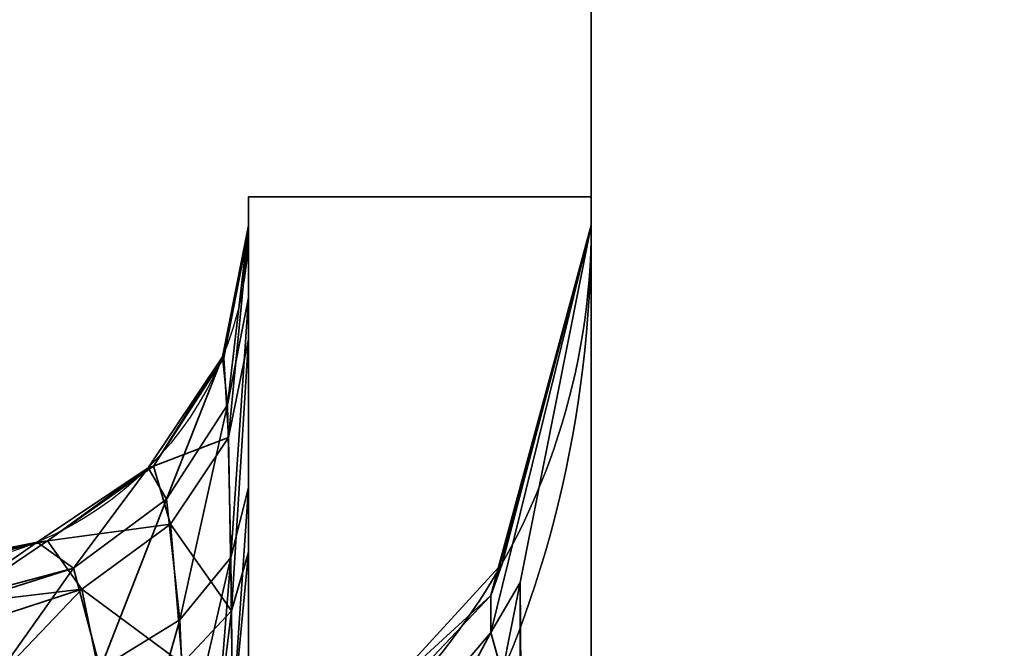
# Model space of a CAD drawing. Header units: millimetres. Extents: x -508 to 6708, y -110 to 248.
# Tile 513 of 656: x 1134.33 to 1136.34, y 1.48 to 2.76. Entities that reach past the tile are written whole.
import ezdxf

# ---------------------------------------------------------------- set-up
doc = ezdxf.new("R2010")
doc.units = ezdxf.units.MM
doc.layers.add('151', color=7, linetype='Continuous', true_color=0xffffff)

# ---------------------------------------------------------------- blocks, each defined once
blk = doc.blocks.new('UG_SURFACE_002')
at = {"layer": '151', "color": 252, "linetype": 'Continuous', "lineweight": 35}
for points in [[(2057.4999, -5.3, 2215.25), (2057.4999, 229.4, 2215.25), (942.5, 229.4, 2215.25), (942.5, -5.3, 2215.25)], [(1092.5, -5.3, 2065.2499), (1092.5, 229.4, 2065.2499), (1907.5, 229.4, 2065.2499), (1907.5, -5.3, 2065.2499)]]:
    blk.add_3dface(points, dxfattribs=at)
blk = doc.blocks.new('UG_SURFACE_254')
at = {"layer": '151', "color": 252, "linetype": 'Continuous', "lineweight": 35}
for points in [[(1135.5, 61.62, 2021.75), (1135.5, 61.62, -7.75), (1135.5, -22.22, -7.75), (1135.5, -22.22, 2021.75)], [(1137, -22.22, 2020.2501), (1137, 61.62, 2020.2501), (1135.5, 61.62, 2021.75), (1135.5, -22.22, 2021.75)], [(1137, 61.62, -7.75), (1137, -22.22, -7.75), (1135.5, -22.22, -7.75), (1135.5, 61.62, -7.75)]]:
    blk.add_3dface(points, dxfattribs=at)
blk = doc.blocks.new('UG_SURFACE_255')
at = {"layer": '151', "color": 252, "linetype": 'Continuous', "lineweight": 35}
for points in [[(1135.5, 61.62, 2021.75), (1135.5, 61.62, -7.75), (1135.5, -22.22, -7.75), (1135.5, -22.22, 2021.75)], [(1137, -22.22, 2020.2501), (1137, 61.62, 2020.2501), (1135.5, 61.62, 2021.75), (1135.5, -22.22, 2021.75)], [(1137, 61.62, -7.75), (1137, -22.22, -7.75), (1135.5, -22.22, -7.75), (1135.5, 61.62, -7.75)]]:
    blk.add_3dface(points, dxfattribs=at)
blk = doc.blocks.new('UG_SURFACE_256')
at = {"layer": '151', "color": 252, "linetype": 'Continuous', "lineweight": 35}
for points in [[(1135.5, -22.22, 2021.75), (1864.5, -22.22, 2021.75), (1864.5, 61.62, 2021.75), (1135.5, 61.62, 2021.75)], [(1137, 61.62, 2020.2501), (1137, -22.22, 2020.2501), (1135.5, -22.22, 2021.75), (1135.5, 61.62, 2021.75)]]:
    blk.add_3dface(points, dxfattribs=at)
blk = doc.blocks.new('UG_SURFACE_267')
at = {"layer": '151', "color": 252, "linetype": 'Continuous', "lineweight": 35}
for points in [[(1134.8, 2.4, 979.25), (1134.8, -7.3028, 983.3352), (1134.8, -6.9564, 983.5352)], [(1134.8, 2.4, 979.25), (1134.8, -4.3028, 991.8352), (1134.8, -3.9564, 992.0352)], [(1134.8, -4.3028, 991.8352), (1134.8, 2.4, 979.25), (1134.8, -6.6381, 984.25), (1134.8, -6.7213, 984.6413)], [(1134.8, -6.9564, 983.5352), (1134.8, -6.7213, 983.8588), (1134.8, 2.4, 979.25)], [(1134.8, -3.9564, 992.0352), (1134.8, -3.7213, 992.3587), (1134.8, 2.4, 979.25)], [(1134.8, -6.7213, 983.8588), (1134.8, -6.6381, 984.25), (1134.8, 2.4, 979.25)], [(1134.8, -3.7213, 992.3587), (1134.8, -3.6381, 992.75), (1134.8, 2.1941, 1005.2063), (1134.8, 2.4, 979.25)], [(1134.8, 2.4, 1164.25), (1134.8, 2.4, 979.25), (1134.8, 2.341, 1005.8733), (1134.8, 2.341, 1162.6267)], [(1134.8, 2.4, 979.25), (1134.8, 2.1941, 1005.2063), (1134.8, 2.341, 1005.8733)], [(1134.8, 2.4, 1164.25), (1134.8, 2.1091, 1163.4512), (1134.8, 1.6736, 1163.9013)], [(1134.8, 2.341, 1162.6267), (1134.8, 2.33, 1162.8139), (1134.8, 2.4, 1164.25)], [(1134.8, -7.7005, 983.2934), (1134.8, -7.3028, 983.3352), (1134.8, 2.4, 979.25), (1134.8, -18.0201, 979.25)], [(1134.8, 2.33, 1162.8139), (1134.8, 2.1091, 1163.4512), (1134.8, 2.4, 1164.25)], [(1134.8, 1.6736, 1163.9013), (1134.8, 1, 1164.25), (1134.8, 2.4, 1164.25)], [(1135.5, 2.4, 1164.25), (1135.5, 2.4, 979.25), (1134.8, 2.4, 979.25), (1134.8, 2.4, 1164.25)], [(1135.5, 1, 1164.25), (1135.5, 2.4, 1164.25), (1134.8, 2.4, 1164.25), (1134.8, 1, 1164.25)], [(1134.8, -18.0201, 979.25), (1134.8, 2.4, 979.25), (1135.5, 2.4, 979.25), (1135.5, -18.0201, 979.25)], [(1135.5, 2.4, 979.25), (1135.5, -6.686, 983.2348), (1135.5, -7.1779, 982.9508)], [(1135.5, -7.1779, 982.9508), (1135.5, -7.7428, 982.8914), (1135.5, -18.0201, 979.25), (1135.5, 2.4, 979.25)], [(1135.5, 2.4, 979.25), (1135.5, -6.234, 984.25), (1135.5, -6.3521, 983.6944)], [(1135.5, 2.4, 979.25), (1135.5, 2.4, 1164.25), (1135.5, 2.341, 1004.814)], [(1135.5, -6.3521, 983.6944), (1135.5, -6.686, 983.2348), (1135.5, 2.4, 979.25)], [(1135.5, 2.341, 1004.814), (1135.5, -6.234, 984.25), (1135.5, 2.4, 979.25)], [(1135.5, 2.4, 1164.25), (1135.5, 2.341, 1163.6859), (1135.5, 2.341, 1004.814)], [(1135.5, 2.4, 1164.25), (1135.5, 1, 1164.25), (1135.5, 2.341, 1163.6859)], [(1134.7568, 1.9746, 1005.3087), (1134.7467, 2.0731, 1005.8733), (1134.8, 2.341, 1005.8733)], [(1134.8, 2.341, 1162.6267), (1134.8, 2.341, 1005.8733), (1134.7467, 2.0731, 1005.8733), (1134.7467, 2.0731, 1162.6267)], [(1134.8, 2.341, 1162.6267), (1134.7467, 2.0731, 1162.6267), (1134.7497, 2.0711, 1162.7834)], [(1134.7497, 2.0711, 1162.7834), (1134.8, 2.33, 1162.8139), (1134.8, 2.341, 1162.6267)], [(1134.8, 2.341, 1005.8733), (1134.8, 2.1941, 1005.2063), (1134.7568, 1.9746, 1005.3087)], [(1135.295, 1.5094, 1163.1908), (1135.5, 2.341, 1163.6859), (1135.3548, 1.6119, 1163.3717)], [(1135.3611, 1.8146, 1163.1392), (1135.5, 2.341, 1163.6859), (1135.295, 1.5849, 1163.0818)], [(1135.5, 2.341, 1163.6859), (1135.295, 1.5094, 1163.1908), (1135.295, 1.5849, 1163.0818)], [(1135.295, 1.5849, 1005.4183), (1135.5, 2.341, 1004.814), (1135.3611, 1.8146, 1005.3608)], [(1135.3548, 1.6119, 1005.1283), (1135.5, 2.341, 1004.814), (1135.295, 1.5094, 1005.3092)], [(1135.5, 2.341, 1004.814), (1135.295, 1.5849, 1005.4183), (1135.295, 1.5094, 1005.3092)], [(1135.3548, 1.6119, 1163.3717), (1135.5, 2.341, 1163.6859), (1135.5, -18.0201, 1171.3412)], [(1135.5, -18.0201, 997.1588), (1135.5, 2.341, 1004.814), (1135.3548, 1.6119, 1005.1283)], [(1135.5, 2.341, 1004.814), (1135.5, 2.341, 1163.6859), (1135.3611, 1.8146, 1163.1392), (1135.3611, 1.8146, 1005.3608)], [(1135.5, 2.341, 1004.814), (1135.5, -4.7428, 994.1086), (1135.5, -4.1779, 994.0492)], [(1135.5, -18.0201, 1171.3412), (1135.5, 2.341, 1163.6859), (1135.5, 1, 1164.25)], [(1135.5, 2.341, 1004.814), (1135.5, -3.686, 993.7652), (1135.5, -3.3521, 993.3056)], [(1135.5, 2.341, 1004.814), (1135.5, -18.0201, 997.1588), (1135.5, -5.283, 993.933), (1135.5, -4.7428, 994.1086)], [(1135.5, -4.1779, 994.0492), (1135.5, -3.686, 993.7652), (1135.5, 2.341, 1004.814)], [(1135.5, -6.3521, 984.8056), (1135.5, 2.341, 1004.814), (1135.5, -3.3521, 992.1944)], [(1135.5, 2.341, 1004.814), (1135.5, -6.3521, 984.8056), (1135.5, -6.234, 984.25)], [(1135.5, -3.3521, 993.3056), (1135.5, -3.234, 992.75), (1135.5, 2.341, 1004.814)], [(1135.5, 2.341, 1004.814), (1135.5, -3.234, 992.75), (1135.5, -3.3521, 992.1944)], [(1134.8, 2.33, 1162.8139), (1134.7497, 2.0711, 1162.7834), (1134.7591, 1.9083, 1163.3271)], [(1134.7591, 1.9083, 1163.3271), (1134.8, 2.1091, 1163.4512), (1134.8, 2.33, 1162.8139)], [(1134.7638, 1.6631, 1004.8671), (1134.7568, 1.9746, 1005.3087), (1134.8, 2.1941, 1005.2063)], [(1134.8, 2.1941, 1005.2063), (1134.8, 1.8058, 1004.6971), (1134.7638, 1.6631, 1004.8671)], [(1134.8, 2.1941, 1005.2063), (1134.8, -3.7213, 993.1412), (1134.8, -3.9564, 993.4648)], [(1134.8, 2.1941, 1005.2063), (1134.8, -3.6381, 992.75), (1134.8, -3.7213, 993.1412)], [(1134.8, 1.8058, 1004.6971), (1134.8, 2.1941, 1005.2063), (1134.8, -3.9564, 993.4648)], [(1134.8, 2.1091, 1163.4512), (1134.7591, 1.9083, 1163.3271), (1134.7653, 1.554, 1163.7191)], [(1134.7653, 1.554, 1163.7191), (1134.8, 1.6736, 1163.9013), (1134.8, 2.1091, 1163.4512)], [(1134.6323, 1.7822, 1005.3984), (1134.5949, 1.846, 1005.8733), (1134.7467, 2.0731, 1005.8733)], [(1134.7467, 2.0731, 1162.6267), (1134.7467, 2.0731, 1005.8733), (1134.5949, 1.846, 1005.8733), (1134.5949, 1.846, 1162.6267)], [(1134.7467, 2.0731, 1162.6267), (1134.5949, 1.846, 1162.6267), (1134.6058, 1.8494, 1162.7572)], [(1134.6058, 1.8494, 1162.7572), (1134.7497, 2.0711, 1162.7834), (1134.7467, 2.0731, 1162.6267)], [(1134.7467, 2.0731, 1005.8733), (1134.7568, 1.9746, 1005.3087), (1134.6323, 1.7822, 1005.3984)], [(1134.7591, 1.9083, 1163.3271), (1134.7497, 2.0711, 1162.7834), (1134.6058, 1.8494, 1162.7572)], [(1134.6593, 1.5352, 1005.0195), (1134.6323, 1.7822, 1005.3984), (1134.7568, 1.9746, 1005.3087)], [(1134.7568, 1.9746, 1005.3087), (1134.7638, 1.6631, 1004.8671), (1134.6593, 1.5352, 1005.0195)], [(1134.6058, 1.8494, 1162.7572), (1134.6408, 1.7311, 1163.2175), (1134.7591, 1.9083, 1163.3271)], [(1134.7653, 1.554, 1163.7191), (1134.7591, 1.9083, 1163.3271), (1134.6408, 1.7311, 1163.2175)], [(1134.4422, 1.6407, 1005.4644), (1134.3678, 1.6943, 1005.8733), (1134.5949, 1.846, 1005.8733)], [(1134.5949, 1.846, 1162.6267), (1134.5949, 1.846, 1005.8733), (1134.3678, 1.6943, 1005.8733), (1134.3678, 1.6943, 1162.6267)], [(1134.5949, 1.846, 1162.6267), (1134.3678, 1.6943, 1162.6267), (1134.3892, 1.6969, 1162.7392)], [(1134.6408, 1.7311, 1163.2175), (1134.6058, 1.8494, 1162.7572), (1134.3892, 1.6969, 1162.7392)], [(1134.3892, 1.6969, 1162.7392), (1134.6058, 1.8494, 1162.7572), (1134.5949, 1.846, 1162.6267)], [(1134.5949, 1.846, 1005.8733), (1134.6323, 1.7822, 1005.3984), (1134.4422, 1.6407, 1005.4644)], [(1135.295, 1.5849, 1163.0818), (1135.3178, 1.6503, 1162.9686), (1135.3611, 1.8146, 1163.1392)], [(1135.3611, 1.8146, 1005.3608), (1135.3178, 1.6503, 1005.5314), (1135.295, 1.5849, 1005.4183)], [(1135.3178, 1.6503, 1005.5314), (1135.3611, 1.8146, 1163.1392), (1135.3178, 1.6503, 1162.9686)], [(1135.3178, 1.6503, 1005.5314), (1135.3611, 1.8146, 1005.3608), (1135.3611, 1.8146, 1163.1392)], [(1134.7671, 1.3311, 1004.6611), (1134.7638, 1.6631, 1004.8671), (1134.8, 1.8058, 1004.6971)], [(1134.8, 1.8058, 1004.6971), (1134.8, 1.4058, 1004.4625), (1134.7671, 1.3311, 1004.6611)], [(1134.8, 1.4058, 1004.4625), (1134.8, 1.8058, 1004.6971), (1134.8, -3.9564, 993.4648), (1134.8, -4.3028, 993.6648)], [(1134.497, 1.4352, 1005.1388), (1134.4422, 1.6407, 1005.4644), (1134.6323, 1.7822, 1005.3984)], [(1134.6323, 1.7822, 1005.3984), (1134.6593, 1.5352, 1005.0195), (1134.497, 1.4352, 1005.1388)], [(1134.3892, 1.6969, 1162.7392), (1134.4594, 1.5982, 1163.1353), (1134.6408, 1.7311, 1163.2175)], [(1134.6643, 1.4464, 1163.555), (1134.6408, 1.7311, 1163.2175), (1134.4594, 1.5982, 1163.1353)], [(1134.6408, 1.7311, 1163.2175), (1134.6643, 1.4464, 1163.555), (1134.7653, 1.554, 1163.7191)], [(1134.1977, 1.5757, 1005.5399), (1134.1, 1.641, 1005.8733), (1134.3678, 1.6943, 1005.8733)], [(1134.3678, 1.6943, 1162.6267), (1134.3678, 1.6943, 1005.8733), (1134.1, 1.641, 1005.8733), (1134.1, 1.641, 1162.6267)], [(1134.3678, 1.6943, 1162.6267), (1134.1, 1.641, 1162.6267), (1134.1308, 1.6355, 1162.7319)], [(1134.3892, 1.6969, 1162.7392), (1134.1308, 1.6355, 1162.7319), (1134.1963, 1.5667, 1162.955)], [(1134.1308, 1.6355, 1162.7319), (1134.3892, 1.6969, 1162.7392), (1134.3678, 1.6943, 1162.6267)], [(1134.4594, 1.5982, 1163.1353), (1134.3892, 1.6969, 1162.7392), (1134.1963, 1.5667, 1162.955)], [(1134.3678, 1.6943, 1005.8733), (1134.4422, 1.6407, 1005.4644), (1134.1977, 1.5757, 1005.5399)], [(1134.8, 1.6736, 1163.9013), (1134.7653, 1.554, 1163.7191), (1134.7671, 1.3311, 1163.8389)], [(1134.7671, 1.3311, 1163.8389), (1134.8, 1.4058, 1164.0376), (1134.8, 1.6736, 1163.9013)], [(1134.8, 1, 1164.25), (1134.8, 1.6736, 1163.9013), (1134.8, 1.4058, 1164.0376)], [(1134.6712, 1.2634, 1004.8411), (1134.6593, 1.5352, 1005.0195), (1134.7638, 1.6631, 1004.8671)], [(1134.7638, 1.6631, 1004.8671), (1134.7351, 1.3086, 1004.721), (1134.6712, 1.2634, 1004.8411)], [(1134.7638, 1.6631, 1004.8671), (1134.7671, 1.3311, 1004.6611), (1134.7351, 1.3086, 1004.721)], [(1135.065, 1.3742, 1162.6818), (1135.3178, 1.6503, 1162.9686), (1135.295, 1.5849, 1163.0818)], [(1135.3178, 1.6503, 1162.9686), (1135.065, 1.3742, 1005.8181), (1135.3178, 1.6503, 1005.5314)], [(1135.3178, 1.6503, 1162.9686), (1135.065, 1.3742, 1162.6818), (1135.065, 1.3742, 1005.8181)], [(1135.295, 1.5849, 1005.4183), (1135.3178, 1.6503, 1005.5314), (1135.065, 1.3742, 1005.8181)], [(1134.4422, 1.6407, 1005.4644), (1134.2099, 1.5676, 1005.4985), (1134.1977, 1.5757, 1005.5399)], [(1134.2781, 1.4097, 1005.266), (1134.2099, 1.5676, 1005.4985), (1134.4422, 1.6407, 1005.4644)], [(1134.4422, 1.6407, 1005.4644), (1134.497, 1.4352, 1005.1388), (1134.2781, 1.4097, 1005.266)], [(1135.3548, 1.6119, 1163.3717), (1135.3178, 1.4265, 1163.2918), (1135.295, 1.5094, 1163.1908)], [(1135.295, 1.5094, 1005.3092), (1135.3178, 1.4265, 1005.2081), (1135.3548, 1.6119, 1005.1283)], [(1135.3178, 1.4265, 1163.2918), (1135.3548, 1.6119, 1163.3717), (1135.3824, -18.2166, 1170.8187)], [(1135.3824, -18.2166, 997.6814), (1135.3548, 1.6119, 1005.1283), (1135.3178, 1.4265, 1005.2081)], [(1135.5, -18.0201, 1171.3412), (1135.3862, -18.2146, 1170.8238), (1135.3548, 1.6119, 1163.3717)], [(1135.3862, -18.2146, 1170.8238), (1135.3824, -18.2166, 1170.8187), (1135.3548, 1.6119, 1163.3717)], [(1135.3548, 1.6119, 1005.1283), (1135.3824, -18.2166, 997.6814), (1135.3862, -18.2146, 997.6762)], [(1135.3548, 1.6119, 1005.1283), (1135.3862, -18.2146, 997.6762), (1135.5, -18.0201, 997.1588)], [(1134.1963, 1.5667, 1162.955), (1134.2359, 1.525, 1163.09), (1134.4594, 1.5982, 1163.1353)], [(1134.4594, 1.5982, 1163.1353), (1134.2359, 1.525, 1163.09), (1134.2763, 1.4063, 1163.2279)], [(1134.5074, 1.3613, 1163.4253), (1134.4594, 1.5982, 1163.1353), (1134.2763, 1.4063, 1163.2279)], [(1134.4594, 1.5982, 1163.1353), (1134.5074, 1.3613, 1163.4253), (1134.6643, 1.4464, 1163.555)], [(1135.295, 1.5849, 1163.0818), (1134.8485, 1.112, 1162.6972), (1135.065, 1.3742, 1162.6818)], [(1135.295, 1.5849, 1163.0818), (1135.295, 1.5094, 1163.1908), (1134.8485, 0.983, 1162.8835), (1134.8485, 1.112, 1162.6972)], [(1135.065, 1.3742, 1005.8181), (1134.8485, 1.112, 1005.8028), (1135.295, 1.5849, 1005.4183)], [(1135.295, 1.5094, 1005.3092), (1135.295, 1.5849, 1005.4183), (1134.8485, 1.112, 1005.8028), (1134.8485, 0.983, 1005.6165)], [(1134.7351, 1.3086, 1163.779), (1134.7653, 1.554, 1163.7191), (1134.6643, 1.4464, 1163.555)], [(1134.7351, 1.3086, 1163.779), (1134.7671, 1.3311, 1163.8389), (1134.7653, 1.554, 1163.7191)], [(1134.497, 1.4352, 1005.1388), (1134.6593, 1.5352, 1005.0195), (1134.5714, 1.2272, 1004.9374)], [(1134.6593, 1.5352, 1005.0195), (1134.6712, 1.2634, 1004.8411), (1134.5714, 1.2272, 1004.9374)], [(1135.0309, 1.0117, 1163.1131), (1134.8485, 0.983, 1162.8835), (1135.295, 1.5094, 1163.1908)], [(1135.295, 1.5094, 1005.3092), (1134.8485, 0.983, 1005.6165), (1135.0309, 1.0117, 1005.3869)], [(1135.295, 1.5094, 1163.1908), (1135.3178, 1.4265, 1163.2918), (1135.0309, 1.0117, 1163.1131)], [(1135.0309, 1.0117, 1005.3869), (1135.3178, 1.4265, 1005.2081), (1135.295, 1.5094, 1005.3092)]]:
    blk.add_3dface(points, dxfattribs=at)
blk = doc.blocks.new('UG_SURFACE_291')
at = {"layer": '151', "color": 252, "linetype": 'Continuous', "lineweight": 35}
for points in [[(1134.8, 2.4, 979.25), (1134.8, -7.3028, 983.3352), (1134.8, -6.9564, 983.5352)], [(1134.8, 2.4, 979.25), (1134.8, -4.3028, 991.8352), (1134.8, -3.9564, 992.0352)], [(1134.8, -4.3028, 991.8352), (1134.8, 2.4, 979.25), (1134.8, -6.6381, 984.25), (1134.8, -6.7213, 984.6413)], [(1134.8, -6.9564, 983.5352), (1134.8, -6.7213, 983.8588), (1134.8, 2.4, 979.25)], [(1134.8, -3.9564, 992.0352), (1134.8, -3.7213, 992.3587), (1134.8, 2.4, 979.25)], [(1134.8, -6.7213, 983.8588), (1134.8, -6.6381, 984.25), (1134.8, 2.4, 979.25)], [(1134.8, -3.7213, 992.3587), (1134.8, -3.6381, 992.75), (1134.8, 2.1941, 1005.2063), (1134.8, 2.4, 979.25)], [(1134.8, 2.4, 1164.25), (1134.8, 2.4, 979.25), (1134.8, 2.341, 1005.8733), (1134.8, 2.341, 1162.6267)], [(1134.8, 2.4, 979.25), (1134.8, 2.1941, 1005.2063), (1134.8, 2.341, 1005.8733)], [(1134.8, 2.4, 1164.25), (1134.8, 2.1091, 1163.4512), (1134.8, 1.6736, 1163.9013)], [(1134.8, 2.341, 1162.6267), (1134.8, 2.33, 1162.8139), (1134.8, 2.4, 1164.25)], [(1134.8, -7.7005, 983.2934), (1134.8, -7.3028, 983.3352), (1134.8, 2.4, 979.25), (1134.8, -18.0201, 979.25)], [(1134.8, 2.33, 1162.8139), (1134.8, 2.1091, 1163.4512), (1134.8, 2.4, 1164.25)], [(1134.8, 1.6736, 1163.9013), (1134.8, 1, 1164.25), (1134.8, 2.4, 1164.25)], [(1135.5, 2.4, 1164.25), (1135.5, 2.4, 979.25), (1134.8, 2.4, 979.25), (1134.8, 2.4, 1164.25)], [(1135.5, 1, 1164.25), (1135.5, 2.4, 1164.25), (1134.8, 2.4, 1164.25), (1134.8, 1, 1164.25)], [(1134.8, -18.0201, 979.25), (1134.8, 2.4, 979.25), (1135.5, 2.4, 979.25), (1135.5, -18.0201, 979.25)], [(1135.5, 2.4, 979.25), (1135.5, -6.686, 983.2348), (1135.5, -7.1779, 982.9508)], [(1135.5, -7.1779, 982.9508), (1135.5, -7.7428, 982.8914), (1135.5, -18.0201, 979.25), (1135.5, 2.4, 979.25)], [(1135.5, 2.4, 979.25), (1135.5, -6.234, 984.25), (1135.5, -6.3521, 983.6944)], [(1135.5, 2.4, 979.25), (1135.5, 2.4, 1164.25), (1135.5, 2.341, 1004.814)], [(1135.5, -6.3521, 983.6944), (1135.5, -6.686, 983.2348), (1135.5, 2.4, 979.25)], [(1135.5, 2.341, 1004.814), (1135.5, -6.234, 984.25), (1135.5, 2.4, 979.25)], [(1135.5, 2.4, 1164.25), (1135.5, 2.341, 1163.6859), (1135.5, 2.341, 1004.814)], [(1135.5, 2.4, 1164.25), (1135.5, 1, 1164.25), (1135.5, 2.341, 1163.6859)], [(1134.7568, 1.9746, 1005.3087), (1134.7467, 2.0731, 1005.8733), (1134.8, 2.341, 1005.8733)], [(1134.8, 2.341, 1162.6267), (1134.8, 2.341, 1005.8733), (1134.7467, 2.0731, 1005.8733), (1134.7467, 2.0731, 1162.6267)], [(1134.8, 2.341, 1162.6267), (1134.7467, 2.0731, 1162.6267), (1134.7497, 2.0711, 1162.7834)], [(1134.7497, 2.0711, 1162.7834), (1134.8, 2.33, 1162.8139), (1134.8, 2.341, 1162.6267)], [(1134.8, 2.341, 1005.8733), (1134.8, 2.1941, 1005.2063), (1134.7568, 1.9746, 1005.3087)], [(1135.295, 1.5094, 1163.1908), (1135.5, 2.341, 1163.6859), (1135.3548, 1.6119, 1163.3717)], [(1135.3611, 1.8146, 1163.1392), (1135.5, 2.341, 1163.6859), (1135.295, 1.5849, 1163.0818)], [(1135.5, 2.341, 1163.6859), (1135.295, 1.5094, 1163.1908), (1135.295, 1.5849, 1163.0818)], [(1135.295, 1.5849, 1005.4183), (1135.5, 2.341, 1004.814), (1135.3611, 1.8146, 1005.3608)], [(1135.3548, 1.6119, 1005.1283), (1135.5, 2.341, 1004.814), (1135.295, 1.5094, 1005.3092)], [(1135.5, 2.341, 1004.814), (1135.295, 1.5849, 1005.4183), (1135.295, 1.5094, 1005.3092)], [(1135.3548, 1.6119, 1163.3717), (1135.5, 2.341, 1163.6859), (1135.5, -18.0201, 1171.3412)], [(1135.5, -18.0201, 997.1588), (1135.5, 2.341, 1004.814), (1135.3548, 1.6119, 1005.1283)], [(1135.5, 2.341, 1004.814), (1135.5, 2.341, 1163.6859), (1135.3611, 1.8146, 1163.1392), (1135.3611, 1.8146, 1005.3608)], [(1135.5, 2.341, 1004.814), (1135.5, -4.7428, 994.1086), (1135.5, -4.1779, 994.0492)], [(1135.5, -18.0201, 1171.3412), (1135.5, 2.341, 1163.6859), (1135.5, 1, 1164.25)], [(1135.5, 2.341, 1004.814), (1135.5, -3.686, 993.7652), (1135.5, -3.3521, 993.3056)], [(1135.5, 2.341, 1004.814), (1135.5, -18.0201, 997.1588), (1135.5, -5.283, 993.933), (1135.5, -4.7428, 994.1086)], [(1135.5, -4.1779, 994.0492), (1135.5, -3.686, 993.7652), (1135.5, 2.341, 1004.814)], [(1135.5, -6.3521, 984.8056), (1135.5, 2.341, 1004.814), (1135.5, -3.3521, 992.1944)], [(1135.5, 2.341, 1004.814), (1135.5, -6.3521, 984.8056), (1135.5, -6.234, 984.25)], [(1135.5, -3.3521, 993.3056), (1135.5, -3.234, 992.75), (1135.5, 2.341, 1004.814)], [(1135.5, 2.341, 1004.814), (1135.5, -3.234, 992.75), (1135.5, -3.3521, 992.1944)], [(1134.8, 2.33, 1162.8139), (1134.7497, 2.0711, 1162.7834), (1134.7591, 1.9083, 1163.3271)], [(1134.7591, 1.9083, 1163.3271), (1134.8, 2.1091, 1163.4512), (1134.8, 2.33, 1162.8139)], [(1134.7638, 1.6631, 1004.8671), (1134.7568, 1.9746, 1005.3087), (1134.8, 2.1941, 1005.2063)], [(1134.8, 2.1941, 1005.2063), (1134.8, 1.8058, 1004.6971), (1134.7638, 1.6631, 1004.8671)], [(1134.8, 2.1941, 1005.2063), (1134.8, -3.7213, 993.1412), (1134.8, -3.9564, 993.4648)], [(1134.8, 2.1941, 1005.2063), (1134.8, -3.6381, 992.75), (1134.8, -3.7213, 993.1412)], [(1134.8, 1.8058, 1004.6971), (1134.8, 2.1941, 1005.2063), (1134.8, -3.9564, 993.4648)], [(1134.8, 2.1091, 1163.4512), (1134.7591, 1.9083, 1163.3271), (1134.7653, 1.554, 1163.7191)], [(1134.7653, 1.554, 1163.7191), (1134.8, 1.6736, 1163.9013), (1134.8, 2.1091, 1163.4512)], [(1134.6323, 1.7822, 1005.3984), (1134.5949, 1.846, 1005.8733), (1134.7467, 2.0731, 1005.8733)], [(1134.7467, 2.0731, 1162.6267), (1134.7467, 2.0731, 1005.8733), (1134.5949, 1.846, 1005.8733), (1134.5949, 1.846, 1162.6267)], [(1134.7467, 2.0731, 1162.6267), (1134.5949, 1.846, 1162.6267), (1134.6058, 1.8494, 1162.7572)], [(1134.6058, 1.8494, 1162.7572), (1134.7497, 2.0711, 1162.7834), (1134.7467, 2.0731, 1162.6267)], [(1134.7467, 2.0731, 1005.8733), (1134.7568, 1.9746, 1005.3087), (1134.6323, 1.7822, 1005.3984)], [(1134.7591, 1.9083, 1163.3271), (1134.7497, 2.0711, 1162.7834), (1134.6058, 1.8494, 1162.7572)], [(1134.6593, 1.5352, 1005.0195), (1134.6323, 1.7822, 1005.3984), (1134.7568, 1.9746, 1005.3087)], [(1134.7568, 1.9746, 1005.3087), (1134.7638, 1.6631, 1004.8671), (1134.6593, 1.5352, 1005.0195)], [(1134.6058, 1.8494, 1162.7572), (1134.6408, 1.7311, 1163.2175), (1134.7591, 1.9083, 1163.3271)], [(1134.7653, 1.554, 1163.7191), (1134.7591, 1.9083, 1163.3271), (1134.6408, 1.7311, 1163.2175)], [(1134.4422, 1.6407, 1005.4644), (1134.3678, 1.6943, 1005.8733), (1134.5949, 1.846, 1005.8733)], [(1134.5949, 1.846, 1162.6267), (1134.5949, 1.846, 1005.8733), (1134.3678, 1.6943, 1005.8733), (1134.3678, 1.6943, 1162.6267)], [(1134.5949, 1.846, 1162.6267), (1134.3678, 1.6943, 1162.6267), (1134.3892, 1.6969, 1162.7392)], [(1134.6408, 1.7311, 1163.2175), (1134.6058, 1.8494, 1162.7572), (1134.3892, 1.6969, 1162.7392)], [(1134.3892, 1.6969, 1162.7392), (1134.6058, 1.8494, 1162.7572), (1134.5949, 1.846, 1162.6267)], [(1134.5949, 1.846, 1005.8733), (1134.6323, 1.7822, 1005.3984), (1134.4422, 1.6407, 1005.4644)], [(1135.295, 1.5849, 1163.0818), (1135.3178, 1.6503, 1162.9686), (1135.3611, 1.8146, 1163.1392)], [(1135.3611, 1.8146, 1005.3608), (1135.3178, 1.6503, 1005.5314), (1135.295, 1.5849, 1005.4183)], [(1135.3178, 1.6503, 1005.5314), (1135.3611, 1.8146, 1163.1392), (1135.3178, 1.6503, 1162.9686)], [(1135.3178, 1.6503, 1005.5314), (1135.3611, 1.8146, 1005.3608), (1135.3611, 1.8146, 1163.1392)], [(1134.7671, 1.3311, 1004.6611), (1134.7638, 1.6631, 1004.8671), (1134.8, 1.8058, 1004.6971)], [(1134.8, 1.8058, 1004.6971), (1134.8, 1.4058, 1004.4625), (1134.7671, 1.3311, 1004.6611)], [(1134.8, 1.4058, 1004.4625), (1134.8, 1.8058, 1004.6971), (1134.8, -3.9564, 993.4648), (1134.8, -4.3028, 993.6648)], [(1134.497, 1.4352, 1005.1388), (1134.4422, 1.6407, 1005.4644), (1134.6323, 1.7822, 1005.3984)], [(1134.6323, 1.7822, 1005.3984), (1134.6593, 1.5352, 1005.0195), (1134.497, 1.4352, 1005.1388)], [(1134.3892, 1.6969, 1162.7392), (1134.4594, 1.5982, 1163.1353), (1134.6408, 1.7311, 1163.2175)], [(1134.6643, 1.4464, 1163.555), (1134.6408, 1.7311, 1163.2175), (1134.4594, 1.5982, 1163.1353)], [(1134.6408, 1.7311, 1163.2175), (1134.6643, 1.4464, 1163.555), (1134.7653, 1.554, 1163.7191)], [(1134.1977, 1.5757, 1005.5399), (1134.1, 1.641, 1005.8733), (1134.3678, 1.6943, 1005.8733)], [(1134.3678, 1.6943, 1162.6267), (1134.3678, 1.6943, 1005.8733), (1134.1, 1.641, 1005.8733), (1134.1, 1.641, 1162.6267)], [(1134.3678, 1.6943, 1162.6267), (1134.1, 1.641, 1162.6267), (1134.1308, 1.6355, 1162.7319)], [(1134.3892, 1.6969, 1162.7392), (1134.1308, 1.6355, 1162.7319), (1134.1963, 1.5667, 1162.955)], [(1134.1308, 1.6355, 1162.7319), (1134.3892, 1.6969, 1162.7392), (1134.3678, 1.6943, 1162.6267)], [(1134.4594, 1.5982, 1163.1353), (1134.3892, 1.6969, 1162.7392), (1134.1963, 1.5667, 1162.955)], [(1134.3678, 1.6943, 1005.8733), (1134.4422, 1.6407, 1005.4644), (1134.1977, 1.5757, 1005.5399)], [(1134.8, 1.6736, 1163.9013), (1134.7653, 1.554, 1163.7191), (1134.7671, 1.3311, 1163.8389)], [(1134.7671, 1.3311, 1163.8389), (1134.8, 1.4058, 1164.0376), (1134.8, 1.6736, 1163.9013)], [(1134.8, 1, 1164.25), (1134.8, 1.6736, 1163.9013), (1134.8, 1.4058, 1164.0376)], [(1134.6712, 1.2634, 1004.8411), (1134.6593, 1.5352, 1005.0195), (1134.7638, 1.6631, 1004.8671)], [(1134.7638, 1.6631, 1004.8671), (1134.7351, 1.3086, 1004.721), (1134.6712, 1.2634, 1004.8411)], [(1134.7638, 1.6631, 1004.8671), (1134.7671, 1.3311, 1004.6611), (1134.7351, 1.3086, 1004.721)], [(1135.065, 1.3742, 1162.6818), (1135.3178, 1.6503, 1162.9686), (1135.295, 1.5849, 1163.0818)], [(1135.3178, 1.6503, 1162.9686), (1135.065, 1.3742, 1005.8181), (1135.3178, 1.6503, 1005.5314)], [(1135.3178, 1.6503, 1162.9686), (1135.065, 1.3742, 1162.6818), (1135.065, 1.3742, 1005.8181)], [(1135.295, 1.5849, 1005.4183), (1135.3178, 1.6503, 1005.5314), (1135.065, 1.3742, 1005.8181)], [(1134.4422, 1.6407, 1005.4644), (1134.2099, 1.5676, 1005.4985), (1134.1977, 1.5757, 1005.5399)], [(1134.2781, 1.4097, 1005.266), (1134.2099, 1.5676, 1005.4985), (1134.4422, 1.6407, 1005.4644)], [(1134.4422, 1.6407, 1005.4644), (1134.497, 1.4352, 1005.1388), (1134.2781, 1.4097, 1005.266)], [(1135.3548, 1.6119, 1163.3717), (1135.3178, 1.4265, 1163.2918), (1135.295, 1.5094, 1163.1908)], [(1135.295, 1.5094, 1005.3092), (1135.3178, 1.4265, 1005.2081), (1135.3548, 1.6119, 1005.1283)], [(1135.3178, 1.4265, 1163.2918), (1135.3548, 1.6119, 1163.3717), (1135.3824, -18.2166, 1170.8187)], [(1135.3824, -18.2166, 997.6814), (1135.3548, 1.6119, 1005.1283), (1135.3178, 1.4265, 1005.2081)], [(1135.5, -18.0201, 1171.3412), (1135.3862, -18.2146, 1170.8238), (1135.3548, 1.6119, 1163.3717)], [(1135.3862, -18.2146, 1170.8238), (1135.3824, -18.2166, 1170.8187), (1135.3548, 1.6119, 1163.3717)], [(1135.3548, 1.6119, 1005.1283), (1135.3824, -18.2166, 997.6814), (1135.3862, -18.2146, 997.6762)], [(1135.3548, 1.6119, 1005.1283), (1135.3862, -18.2146, 997.6762), (1135.5, -18.0201, 997.1588)], [(1134.1963, 1.5667, 1162.955), (1134.2359, 1.525, 1163.09), (1134.4594, 1.5982, 1163.1353)], [(1134.4594, 1.5982, 1163.1353), (1134.2359, 1.525, 1163.09), (1134.2763, 1.4063, 1163.2279)], [(1134.5074, 1.3613, 1163.4253), (1134.4594, 1.5982, 1163.1353), (1134.2763, 1.4063, 1163.2279)], [(1134.4594, 1.5982, 1163.1353), (1134.5074, 1.3613, 1163.4253), (1134.6643, 1.4464, 1163.555)], [(1135.295, 1.5849, 1163.0818), (1134.8485, 1.112, 1162.6972), (1135.065, 1.3742, 1162.6818)], [(1135.295, 1.5849, 1163.0818), (1135.295, 1.5094, 1163.1908), (1134.8485, 0.983, 1162.8835), (1134.8485, 1.112, 1162.6972)], [(1135.065, 1.3742, 1005.8181), (1134.8485, 1.112, 1005.8028), (1135.295, 1.5849, 1005.4183)], [(1135.295, 1.5094, 1005.3092), (1135.295, 1.5849, 1005.4183), (1134.8485, 1.112, 1005.8028), (1134.8485, 0.983, 1005.6165)], [(1134.7351, 1.3086, 1163.779), (1134.7653, 1.554, 1163.7191), (1134.6643, 1.4464, 1163.555)], [(1134.7351, 1.3086, 1163.779), (1134.7671, 1.3311, 1163.8389), (1134.7653, 1.554, 1163.7191)], [(1134.497, 1.4352, 1005.1388), (1134.6593, 1.5352, 1005.0195), (1134.5714, 1.2272, 1004.9374)], [(1134.6593, 1.5352, 1005.0195), (1134.6712, 1.2634, 1004.8411), (1134.5714, 1.2272, 1004.9374)], [(1135.0309, 1.0117, 1163.1131), (1134.8485, 0.983, 1162.8835), (1135.295, 1.5094, 1163.1908)], [(1135.295, 1.5094, 1005.3092), (1134.8485, 0.983, 1005.6165), (1135.0309, 1.0117, 1005.3869)], [(1135.295, 1.5094, 1163.1908), (1135.3178, 1.4265, 1163.2918), (1135.0309, 1.0117, 1163.1131)], [(1135.0309, 1.0117, 1005.3869), (1135.3178, 1.4265, 1005.2081), (1135.295, 1.5094, 1005.3092)]]:
    blk.add_3dface(points, dxfattribs=at)

msp = doc.modelspace()

# ---------------------------------------------------------------- linework, layer by layer
at = {"layer": '151', "color": 253, "linetype": 'Continuous', "lineweight": -3}
for p, q in [((1135.5, -22.22, 2021.75), (1135.5, 61.62, 2021.75)), ((1135.5, 61.62, -7.75), (1135.5, -22.22, -7.75)), ((1135.5, -22.22, 2021.75), (1135.5, 61.62, 2021.75)), ((1135.5, -22.22, 2021.75), (1135.5, 61.62, 2021.75)), ((1135.5, 61.62, -7.75), (1135.5, -22.22, -7.75)), ((1135.5, 2.4, 1164.25), (1134.8, 2.4, 1164.25)), ((1135.5, 2.4, 979.25), (1134.8, 2.4, 979.25)), ((1134.8, 2.4, 1164.25), (1134.8, 2.4, 979.25)), ((1134.8, 2.4, 1164.25), (1134.8, 1, 1164.25)), ((1134.8, -18.0201, 979.25), (1134.8, 2.4, 979.25)), ((1134.8, 2.4, 1164.25), (1134.8, 2.4, 979.25)), ((1135.5, 2.4, 1164.25), (1134.8, 2.4, 1164.25)), ((1134.8, 2.4, 1164.25), (1134.8, 1, 1164.25)), ((1135.5, 2.4, 979.25), (1134.8, 2.4, 979.25)), ((1134.8, -18.0201, 979.25), (1134.8, 2.4, 979.25)), ((1135.5, 1, 1164.25), (1135.5, 2.4, 1164.25)), ((1135.5, -18.0201, 979.25), (1135.5, 2.4, 979.25)), ((1135.5, 2.4, 1164.25), (1135.5, 2.4, 979.25)), ((1135.5, 2.4, 1164.25), (1135.5, 2.4, 979.25)), ((1135.5, -18.0201, 979.25), (1135.5, 2.4, 979.25)), ((1135.5, 1, 1164.25), (1135.5, 2.4, 1164.25)), ((1134.8, 2.341, 1005.8733), (1134.8, 2.341, 1162.6267)), ((1134.8, 2.341, 1005.8733), (1134.8, 2.341, 1162.6267)), ((1135.5, -18.0201, 1171.3412), (1135.5, 2.341, 1163.6859)), ((1135.5, 2.341, 1004.8141), (1135.5, -18.0201, 997.1588)), ((1135.5, 2.341, 1163.6859), (1135.5, 2.341, 1004.8141)), ((1135.5, 2.341, 1004.8141), (1135.5, -18.0201, 997.1588)), ((1135.5, 2.341, 1163.6859), (1135.5, 2.341, 1004.8141)), ((1135.5, -18.0201, 1171.3412), (1135.5, 2.341, 1163.6859))]:
    msp.add_line(p, q, dxfattribs=at)
at = {"layer": '151', "color": 253, "linetype": 'Continuous', "lineweight": -3, "extrusion": (0, 0, -1)}
for centre in [(-1134.1, 2.341, -1005.8733), (-1134.1, 2.341, -1162.6267), (-1134.1, 2.341, -1005.8733), (-1134.1, 2.341, -1162.6267)]:
    msp.add_arc(centre, 0.7, 180, 270, dxfattribs=at)
at = {"layer": '151', "color": 253, "linetype": 'Continuous', "lineweight": -3, "extrusion": (-2.37351e-16, -0.395731, -0.918367)}
msp.add_ellipse((1134.1, 2.341, 1004.8141), major_axis=(0, 1.8537, -0.7988), ratio=0.69361, start_param=1.570796, end_param=2.803205, dxfattribs=at)
msp.add_ellipse((1134.1, 2.341, 1004.8141), major_axis=(0, 1.8537, -0.7988), ratio=0.69361, start_param=1.570796, end_param=2.803205, dxfattribs=at)
at = {"layer": '151', "color": 253, "linetype": 'Continuous', "lineweight": -3, "extrusion": (4.32051e-16, 0.72035, -0.69361)}
msp.add_ellipse((1134.1, 2.341, 1163.6859), major_axis=(0, 1.4, 1.454), ratio=0.69361, start_param=1.570796, end_param=2.803205, dxfattribs=at)
msp.add_ellipse((1134.1, 2.341, 1163.6859), major_axis=(0, 1.4, 1.454), ratio=0.69361, start_param=1.570796, end_param=2.803205, dxfattribs=at)
at = {"layer": '151', "color": 253, "linetype": 'Continuous', "lineweight": -3, "extrusion": (4.32051e-16, 0.72035, 0.69361)}
msp.add_ellipse((1134.1, 2.341, 1004.8141), major_axis=(0, 1.4, -1.454), ratio=0.69361, start_param=3.47998, end_param=4.712389, dxfattribs=at)
msp.add_ellipse((1134.1, 2.341, 1004.8141), major_axis=(0, 1.4, -1.454), ratio=0.69361, start_param=3.47998, end_param=4.712389, dxfattribs=at)
at = {"layer": '151', "color": 253, "linetype": 'Continuous', "lineweight": -3, "extrusion": (-2.37351e-16, -0.395731, 0.918367)}
msp.add_ellipse((1134.1, 2.341, 1163.6859), major_axis=(0, 1.8537, 0.7988), ratio=0.69361, start_param=3.47998, end_param=4.712389, dxfattribs=at)
msp.add_ellipse((1134.1, 2.341, 1163.6859), major_axis=(0, 1.8537, 0.7988), ratio=0.69361, start_param=3.47998, end_param=4.712389, dxfattribs=at)
at = {"layer": '151', "color": 253, "linetype": 'Continuous', "lineweight": -3, "extrusion": (1, 0, 0)}
for centre, major_axis, start_param, end_param in [((1134.8, 0.941, 1005.8733), (0, 0, -1.4957), 0.338388, 1.570796), ((1134.8, 0.941, 1162.6267), (0, 0, 1.4957), 4.712389, 5.944798), ((1134.8, 0.941, 1162.6267), (0, 0, 1.4957), 4.712389, 5.944798), ((1134.8, 0.941, 1005.8733), (0, 0, -1.4957), 0.338388, 1.570796)]:
    msp.add_ellipse(centre, major_axis=major_axis, ratio=0.936029, start_param=start_param, end_param=end_param, dxfattribs=at)

# ---------------------------------------------------------------- block references
at = {"layer": '151', "color": 253, "linetype": 'Continuous', "lineweight": -3}
for name in ['UG_SURFACE_002', 'UG_SURFACE_254', 'UG_SURFACE_255', 'UG_SURFACE_256', 'UG_SURFACE_267', 'UG_SURFACE_291']:
    msp.add_blockref(name, (0, 0), dxfattribs=at)

doc.saveas('drawing.dxf')
